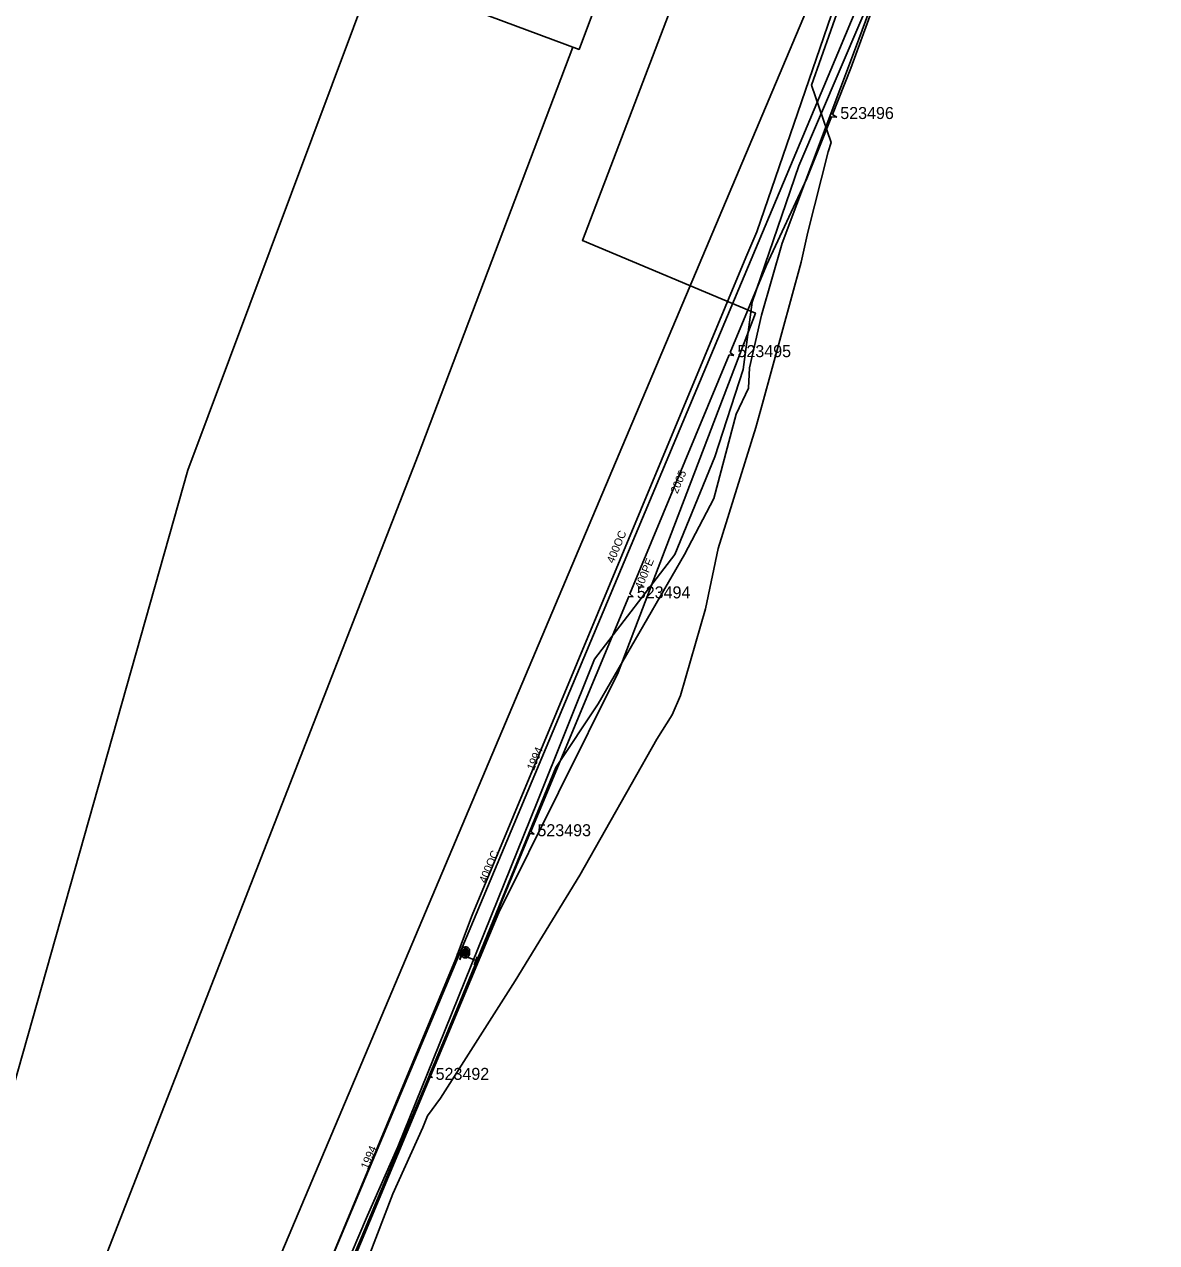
# Model space of a CAD drawing. Extents: x -746464 to -745690, y -1051581 to -1049993.
# Drawn here: x -746055.8 to -745914.4, y -1050278.2 to -1050126 of the extents above; entities that cross this region are included whole.
import ezdxf

# ---------------------------------------------------------------- set-up
doc = ezdxf.new("R2010")
doc.units = 0
for name, color, linetype in [('04_CETIN_sdelovaci_podzem', 7, 'Continuous'), ('10_CD_Telematika_metalika', 7, 'Continuous'), ('14_SZDC_SSZT_zabezp_orientacni', 7, 'Continuous'), ('45_Eltodo_popisy', 7, 'Continuous'), ('45_Eltodo_vedeni_NN_zemni', 7, 'Continuous'), ('48_Prazs_plynarenska_STL', 7, 'Continuous'), ('51_PVaK_vodovod_chranicky_objekty', 7, 'Continuous'), ('51_PVaK_vodovod_mimo provoz_overena poloha', 7, 'Continuous'), ('51_PVaK_vodovod_overena poloha_rad', 7, 'Continuous'), ('51_PVaK_vodovod_popisy', 7, 'Continuous'), ('51_PVaK_vodovod_zruseno_overena poloha', 7, 'Continuous')]:
    doc.layers.add(name, color=color, linetype=linetype)

msp = doc.modelspace()

# ---------------------------------------------------------------- linework, layer by layer
at = {"layer": '04_CETIN_sdelovaci_podzem'}
for points in [[(-746051.86, -1050368.7), (-746049.14, -1050361.93), (-746037.91, -1050335.68), (-746028.91, -1050313.91), (-746026.74, -1050312.19), (-746025.84, -1050309.95), (-746025.8, -1050305.77), (-746011.12, -1050271.5), (-746001.69, -1050248.82), (-745989.41, -1050218.79), (-745984.14, -1050210.87), (-745973.35, -1050192.21), (-745969.67, -1050185.18), (-745966.88, -1050174.66), (-745965.34, -1050171.43), (-745965.2, -1050168.88), (-745963.71, -1050162.31), (-745961.13, -1050153.28), (-745951.97, -1050128.94), (-745943.76, -1050106.75), (-745937.69, -1050088.3), (-745934.77, -1050077.91)], [(-745935.38, -1050077.92), (-745937.82, -1050085.96), (-745945.2, -1050108.9), (-745948.74, -1050119.43), (-745959.05, -1050143.65), (-745964.88, -1050160.67), (-745965.99, -1050169.1), (-745969.55, -1050179.99), (-745974.56, -1050192.19), (-745984.56, -1050205.26), (-745991.73, -1050223.14)], [(-745934.77, -1050077.91), (-745935.38, -1050077.92), (-745937.82, -1050085.96), (-745945.2, -1050108.9), (-745948.74, -1050119.43), (-745959.05, -1050143.65), (-745964.88, -1050160.67)], [(-745964.88, -1050160.67), (-745965.99, -1050169.1), (-745969.55, -1050179.99), (-745974.56, -1050192.19), (-745984.56, -1050205.26), (-745991.73, -1050223.14), (-746003.22, -1050251.6), (-746009.15, -1050266.2)], [(-746009.15, -1050266.2), (-746012.92, -1050274.79)], [(-746052.82, -1050370.21), (-746048.07, -1050358.73), (-746029.18, -1050313.68), (-746028.2, -1050311.56), (-746027.65, -1050309.82), (-746026.99, -1050307.7), (-746025.89, -1050305.19), (-746012.92, -1050274.79)]]:
    msp.add_lwpolyline(points, dxfattribs=at)
at = {"layer": '10_CD_Telematika_metalika'}
msp.add_lwpolyline([(-745944.738, -1049995.554), (-745944.738, -1050015.319), (-745948.54, -1050052.526), (-745958.734, -1050081.112), (-745986.085, -1050152.946), (-745964.47, -1050162.03), (-745981.637, -1050206.934), (-745996.512, -1050236.912), (-746025.279, -1050305.665), (-746056.517, -1050380.079), (-746082.358, -1050373.286), (-746094.262, -1050407.24)], dxfattribs=at)
at = {"layer": '14_SZDC_SSZT_zabezp_orientacni'}
for points in [[(-745954.811, -1049995.554), (-745954.879, -1049999.999), (-745956.552, -1050024.162), (-745966.363, -1050070.726), (-745980.455, -1050112.942), (-745986.498, -1050129.102), (-746012.143, -1050119.513), (-746035.373, -1050181.639), (-746062.492, -1050277.378), (-746097.158, -1050370.696), (-746114.172, -1050408.516), (-746133.491, -1050464.214), (-746183.19, -1050596.884)], [(-745987.27, -1050128.814), (-746006.593, -1050179.795), (-746053.958, -1050301.166), (-746083.334, -1050376.44), (-746106.802, -1050441.246), (-746149.327, -1050545.88), (-746170.873, -1050602.004), (-746188.906, -1050653.16), (-746197.273, -1050674.612), (-746206.832, -1050708.097), (-746216.856, -1050759.718), (-746233.984, -1050757.648)]]:
    msp.add_lwpolyline(points, dxfattribs=at)
at = {"layer": '45_Eltodo_vedeni_NN_zemni'}
for points in [[(-745943.202, -1050106.967), (-745943.731, -1050106.885), (-745946.62, -1050115.119), (-745952.569, -1050131.445), (-745954.862, -1050137.215), (-745954.327, -1050137.577)], [(-745954.327, -1050137.577), (-745954.975, -1050137.498), (-745958.036, -1050145.2), (-745963.085, -1050156.043), (-745967.624, -1050166.951), (-745967.163, -1050167.322)], [(-745967.163, -1050167.322), (-745967.755, -1050167.265), (-745980.173, -1050197.106), (-745979.754, -1050197.474)], [(-745979.754, -1050197.474), (-745980.311, -1050197.438), (-745992.538, -1050226.82), (-745992.13, -1050227.15)], [(-745992.13, -1050227.15), (-745992.643, -1050227.073), (-745995.856, -1050234.793), (-746002.257, -1050250.314), (-746005.174, -1050257.209), (-746004.799, -1050257.542)], [(-746004.799, -1050257.542), (-746005.283, -1050257.469), (-746009.27, -1050266.965), (-746015.122, -1050280.887), (-746017.619, -1050286.932), (-746017.219, -1050287.279)]]:
    msp.add_lwpolyline(points, dxfattribs=at)
at = {"layer": '48_Prazs_plynarenska_STL'}
msp.add_lwpolyline([(-746012.85, -1050280.13), (-746009.77, -1050272.08), (-746006.04, -1050263.77), (-746005.45, -1050262.33), (-746003.81, -1050260.14), (-745994.47, -1050245.48), (-745986.41, -1050232.25), (-745976.81, -1050215.25), (-745974.89, -1050212.23), (-745973.85, -1050209.81), (-745970.71, -1050198.98), (-745969.15, -1050191.46), (-745964.43, -1050176.31), (-745963.6, -1050173.32), (-745958.76, -1050155.69), (-745957.93, -1050151.94), (-745955.39, -1050141.89), (-745955.01, -1050140.73), (-745957.47, -1050133.56), (-745952.63, -1050119.87)], dxfattribs=at)
at = {"layer": '51_PVaK_vodovod_chranicky_objekty'}
for p, q in [((-746001.729, -1050242.179), (-746001.629, -1050242.079)), ((-746001.729, -1050242.079), (-746001.629, -1050242.179)), ((-746001.729, -1050242.079), (-746001.729, -1050242.099)), ((-746001.729, -1050242.079), (-746001.709, -1050242.079)), ((-746001.629, -1050242.079), (-746001.649, -1050242.079)), ((-746001.629, -1050242.079), (-746001.629, -1050242.099)), ((-746001.422, -1050242.73), (-746001.029, -1050241.73)), ((-746001.402, -1050242.85), (-746001.028, -1050241.85)), ((-746000.28, -1050242.249), (-746001.28, -1050241.842)), ((-746001.729, -1050242.179), (-746001.729, -1050242.159)), ((-746001.729, -1050242.179), (-746001.709, -1050242.179)), ((-746001.629, -1050242.179), (-746001.649, -1050242.179)), ((-746001.629, -1050242.179), (-746001.629, -1050242.159)), ((-745999.622, -1050243.454), (-745999.219, -1050242.454))]:
    msp.add_line(p, q, dxfattribs=at)
for points in [[(-746001.629, -1050242.129), (-746001.629, -1050242.124), (-746001.63, -1050242.119), (-746001.631, -1050242.114), (-746001.633, -1050242.109), (-746001.636, -1050242.104), (-746001.639, -1050242.1), (-746001.642, -1050242.096), (-746001.646, -1050242.092), (-746001.65, -1050242.089), (-746001.654, -1050242.086), (-746001.659, -1050242.083), (-746001.664, -1050242.081), (-746001.669, -1050242.08), (-746001.674, -1050242.079), (-746001.679, -1050242.079), (-746001.684, -1050242.079), (-746001.689, -1050242.08), (-746001.694, -1050242.081), (-746001.699, -1050242.083), (-746001.704, -1050242.086), (-746001.708, -1050242.089), (-746001.712, -1050242.092), (-746001.716, -1050242.096), (-746001.719, -1050242.1), (-746001.722, -1050242.104), (-746001.725, -1050242.109), (-746001.727, -1050242.114), (-746001.728, -1050242.119), (-746001.729, -1050242.124), (-746001.729, -1050242.129), (-746001.729, -1050242.134), (-746001.728, -1050242.139), (-746001.727, -1050242.144), (-746001.725, -1050242.149), (-746001.722, -1050242.154), (-746001.719, -1050242.158), (-746001.716, -1050242.162), (-746001.712, -1050242.166), (-746001.708, -1050242.169), (-746001.704, -1050242.172), (-746001.699, -1050242.175), (-746001.694, -1050242.177), (-746001.689, -1050242.178), (-746001.684, -1050242.179), (-746001.679, -1050242.179), (-746001.674, -1050242.179), (-746001.669, -1050242.178), (-746001.664, -1050242.177), (-746001.659, -1050242.175), (-746001.654, -1050242.172), (-746001.65, -1050242.169), (-746001.646, -1050242.166), (-746001.642, -1050242.162), (-746001.639, -1050242.158), (-746001.636, -1050242.154), (-746001.633, -1050242.149), (-746001.631, -1050242.144), (-746001.63, -1050242.139), (-746001.629, -1050242.134), (-746001.629, -1050242.129)], [(-746000.215, -1050242.09), (-746000.215, -1050242.044), (-746000.215, -1050241.984), (-746000.23, -1050241.938), (-746000.245, -1050241.878), (-746000.275, -1050241.832), (-746000.306, -1050241.787), (-746000.336, -1050241.756), (-746000.382, -1050241.711), (-746000.412, -1050241.681), (-746000.457, -1050241.65), (-746000.503, -1050241.62), (-746000.563, -1050241.605), (-746000.609, -1050241.59), (-746000.669, -1050241.59), (-746000.715, -1050241.59), (-746000.775, -1050241.59), (-746000.821, -1050241.59), (-746000.866, -1050241.605), (-746000.927, -1050241.62), (-746000.972, -1050241.65), (-746001.018, -1050241.681), (-746001.048, -1050241.711), (-746001.094, -1050241.756), (-746001.124, -1050241.787), (-746001.154, -1050241.832), (-746001.185, -1050241.878), (-746001.2, -1050241.938), (-746001.215, -1050241.984), (-746001.215, -1050242.044), (-746001.215, -1050242.09), (-746001.215, -1050242.15), (-746001.215, -1050242.196), (-746001.2, -1050242.241), (-746001.185, -1050242.302), (-746001.154, -1050242.347), (-746001.124, -1050242.393), (-746001.094, -1050242.423), (-746001.048, -1050242.468), (-746001.018, -1050242.499), (-746000.972, -1050242.529), (-746000.927, -1050242.559), (-746000.866, -1050242.575), (-746000.821, -1050242.59), (-746000.775, -1050242.59), (-746000.715, -1050242.59), (-746000.669, -1050242.59), (-746000.609, -1050242.59), (-746000.563, -1050242.575), (-746000.503, -1050242.559), (-746000.457, -1050242.529), (-746000.412, -1050242.499), (-746000.382, -1050242.468), (-746000.336, -1050242.423), (-746000.306, -1050242.393), (-746000.275, -1050242.347), (-746000.245, -1050242.302), (-746000.23, -1050242.241), (-746000.215, -1050242.196), (-746000.215, -1050242.15), (-746000.215, -1050242.09)], [(-746000.185, -1050241.72), (-746000.185, -1050241.674), (-746000.185, -1050241.614), (-746000.2, -1050241.568), (-746000.216, -1050241.507), (-746000.246, -1050241.462), (-746000.276, -1050241.417), (-746000.306, -1050241.386), (-746000.352, -1050241.341), (-746000.382, -1050241.311), (-746000.428, -1050241.28), (-746000.473, -1050241.25), (-746000.534, -1050241.235), (-746000.579, -1050241.22), (-746000.64, -1050241.22), (-746000.685, -1050241.22), (-746000.746, -1050241.22), (-746000.791, -1050241.22), (-746000.837, -1050241.235), (-746000.897, -1050241.25), (-746000.943, -1050241.28), (-746000.988, -1050241.311), (-746001.019, -1050241.341), (-746001.064, -1050241.386), (-746001.094, -1050241.417), (-746001.125, -1050241.462), (-746001.155, -1050241.507), (-746001.17, -1050241.568), (-746001.185, -1050241.614), (-746001.185, -1050241.674), (-746001.185, -1050241.72), (-746001.185, -1050241.78), (-746001.185, -1050241.826), (-746001.17, -1050241.871), (-746001.155, -1050241.932), (-746001.125, -1050241.977), (-746001.094, -1050242.023), (-746001.064, -1050242.053), (-746001.019, -1050242.098), (-746000.988, -1050242.129), (-746000.943, -1050242.159), (-746000.897, -1050242.189), (-746000.837, -1050242.204), (-746000.791, -1050242.22), (-746000.746, -1050242.22), (-746000.685, -1050242.22), (-746000.64, -1050242.22), (-746000.579, -1050242.22), (-746000.534, -1050242.204), (-746000.473, -1050242.189), (-746000.428, -1050242.159), (-746000.382, -1050242.129), (-746000.352, -1050242.098), (-746000.306, -1050242.053), (-746000.276, -1050242.023), (-746000.246, -1050241.977), (-746000.216, -1050241.932), (-746000.2, -1050241.871), (-746000.185, -1050241.826), (-746000.185, -1050241.78), (-746000.185, -1050241.72)], [(-746000.412, -1050242.09), (-746000.412, -1050242.059), (-746000.427, -1050242.029), (-746000.427, -1050241.999), (-746000.442, -1050241.968), (-746000.457, -1050241.938), (-746000.472, -1050241.908), (-746000.488, -1050241.893), (-746000.518, -1050241.862), (-746000.533, -1050241.847), (-746000.563, -1050241.832), (-746000.594, -1050241.817), (-746000.624, -1050241.802), (-746000.654, -1050241.802), (-746000.685, -1050241.787), (-746000.715, -1050241.787), (-746000.745, -1050241.787), (-746000.775, -1050241.802), (-746000.806, -1050241.802), (-746000.836, -1050241.817), (-746000.866, -1050241.832), (-746000.897, -1050241.847), (-746000.912, -1050241.862), (-746000.942, -1050241.893), (-746000.957, -1050241.908), (-746000.972, -1050241.938), (-746000.988, -1050241.968), (-746001.003, -1050241.999), (-746001.003, -1050242.029), (-746001.018, -1050242.059), (-746001.018, -1050242.09), (-746001.018, -1050242.12), (-746001.003, -1050242.15), (-746001.003, -1050242.181), (-746000.988, -1050242.211), (-746000.972, -1050242.241), (-746000.957, -1050242.272), (-746000.942, -1050242.287), (-746000.912, -1050242.317), (-746000.897, -1050242.332), (-746000.866, -1050242.347), (-746000.836, -1050242.362), (-746000.806, -1050242.378), (-746000.775, -1050242.378), (-746000.745, -1050242.393), (-746000.715, -1050242.393), (-746000.685, -1050242.393), (-746000.654, -1050242.378), (-746000.624, -1050242.378), (-746000.594, -1050242.362), (-746000.563, -1050242.347), (-746000.533, -1050242.332), (-746000.518, -1050242.317), (-746000.488, -1050242.287), (-746000.472, -1050242.272), (-746000.457, -1050242.241), (-746000.442, -1050242.211), (-746000.427, -1050242.181), (-746000.427, -1050242.15), (-746000.412, -1050242.12), (-746000.412, -1050242.09)], [(-746000.382, -1050241.72), (-746000.382, -1050241.689), (-746000.397, -1050241.659), (-746000.397, -1050241.629), (-746000.413, -1050241.598), (-746000.428, -1050241.568), (-746000.443, -1050241.538), (-746000.458, -1050241.523), (-746000.488, -1050241.492), (-746000.503, -1050241.477), (-746000.534, -1050241.462), (-746000.564, -1050241.447), (-746000.594, -1050241.432), (-746000.625, -1050241.432), (-746000.655, -1050241.417), (-746000.685, -1050241.417), (-746000.716, -1050241.417), (-746000.746, -1050241.432), (-746000.776, -1050241.432), (-746000.806, -1050241.447), (-746000.837, -1050241.462), (-746000.867, -1050241.477), (-746000.882, -1050241.492), (-746000.913, -1050241.523), (-746000.928, -1050241.538), (-746000.943, -1050241.568), (-746000.958, -1050241.598), (-746000.973, -1050241.629), (-746000.973, -1050241.659), (-746000.988, -1050241.689), (-746000.988, -1050241.72), (-746000.988, -1050241.75), (-746000.973, -1050241.78), (-746000.973, -1050241.811), (-746000.958, -1050241.841), (-746000.943, -1050241.871), (-746000.928, -1050241.901), (-746000.913, -1050241.917), (-746000.882, -1050241.947), (-746000.867, -1050241.962), (-746000.837, -1050241.977), (-746000.806, -1050241.992), (-746000.776, -1050242.007), (-746000.746, -1050242.007), (-746000.716, -1050242.023), (-746000.685, -1050242.023), (-746000.655, -1050242.023), (-746000.625, -1050242.007), (-746000.594, -1050242.007), (-746000.564, -1050241.992), (-746000.534, -1050241.977), (-746000.503, -1050241.962), (-746000.488, -1050241.947), (-746000.458, -1050241.917), (-746000.443, -1050241.901), (-746000.428, -1050241.871), (-746000.413, -1050241.841), (-746000.397, -1050241.811), (-746000.397, -1050241.78), (-746000.382, -1050241.75), (-746000.382, -1050241.72)], [(-746000.578, -1050242.09), (-746000.578, -1050242.075), (-746000.594, -1050242.059), (-746000.594, -1050242.044), (-746000.594, -1050242.029), (-746000.609, -1050242.029), (-746000.609, -1050242.014), (-746000.624, -1050241.999), (-746000.639, -1050241.984), (-746000.654, -1050241.984), (-746000.654, -1050241.968), (-746000.669, -1050241.968), (-746000.685, -1050241.968), (-746000.7, -1050241.953), (-746000.715, -1050241.953), (-746000.73, -1050241.953), (-746000.745, -1050241.968), (-746000.76, -1050241.968), (-746000.775, -1050241.968), (-746000.775, -1050241.984), (-746000.791, -1050241.984), (-746000.806, -1050241.999), (-746000.821, -1050242.014), (-746000.836, -1050242.029), (-746000.836, -1050242.044), (-746000.836, -1050242.059), (-746000.851, -1050242.075), (-746000.851, -1050242.09), (-746000.851, -1050242.105), (-746000.836, -1050242.12), (-746000.836, -1050242.135), (-746000.836, -1050242.15), (-746000.821, -1050242.165), (-746000.806, -1050242.181), (-746000.791, -1050242.196), (-746000.775, -1050242.211), (-746000.76, -1050242.211), (-746000.745, -1050242.211), (-746000.73, -1050242.226), (-746000.715, -1050242.226), (-746000.7, -1050242.226), (-746000.685, -1050242.211), (-746000.669, -1050242.211), (-746000.654, -1050242.211), (-746000.639, -1050242.196), (-746000.624, -1050242.181), (-746000.609, -1050242.165), (-746000.609, -1050242.15), (-746000.594, -1050242.15), (-746000.594, -1050242.135), (-746000.594, -1050242.12), (-746000.578, -1050242.105), (-746000.578, -1050242.09)], [(-746000.549, -1050241.72), (-746000.549, -1050241.704), (-746000.564, -1050241.689), (-746000.564, -1050241.674), (-746000.564, -1050241.659), (-746000.579, -1050241.659), (-746000.579, -1050241.644), (-746000.594, -1050241.629), (-746000.609, -1050241.614), (-746000.625, -1050241.614), (-746000.625, -1050241.598), (-746000.64, -1050241.598), (-746000.655, -1050241.598), (-746000.67, -1050241.583), (-746000.685, -1050241.583), (-746000.7, -1050241.583), (-746000.716, -1050241.598), (-746000.731, -1050241.598), (-746000.746, -1050241.598), (-746000.746, -1050241.614), (-746000.761, -1050241.614), (-746000.776, -1050241.629), (-746000.791, -1050241.644), (-746000.806, -1050241.659), (-746000.806, -1050241.674), (-746000.806, -1050241.689), (-746000.822, -1050241.704), (-746000.822, -1050241.72), (-746000.822, -1050241.735), (-746000.806, -1050241.75), (-746000.806, -1050241.765), (-746000.806, -1050241.78), (-746000.791, -1050241.795), (-746000.776, -1050241.811), (-746000.761, -1050241.826), (-746000.746, -1050241.841), (-746000.731, -1050241.841), (-746000.716, -1050241.841), (-746000.7, -1050241.856), (-746000.685, -1050241.856), (-746000.67, -1050241.856), (-746000.655, -1050241.841), (-746000.64, -1050241.841), (-746000.625, -1050241.841), (-746000.609, -1050241.826), (-746000.594, -1050241.811), (-746000.579, -1050241.795), (-746000.579, -1050241.78), (-746000.564, -1050241.78), (-746000.564, -1050241.765), (-746000.564, -1050241.75), (-746000.549, -1050241.735), (-746000.549, -1050241.72)]]:
    msp.add_lwpolyline(points, dxfattribs=at)
at = {"layer": '51_PVaK_vodovod_mimo provoz_overena poloha'}
for p, q in [((-746000.93, -1050242.3), (-745999.405, -1050242.915)), ((-745999.405, -1050242.915), (-745999.08, -1050243.06))]:
    msp.add_line(p, q, dxfattribs=at)
at = {"layer": '51_PVaK_vodovod_overena poloha_rad'}
msp.add_line((-746001.68, -1050242.13), (-746001.2, -1050242.31), dxfattribs=at)
for points in [[(-745920.233, -1049995.554), (-745932.79, -1050059.02), (-745933.6, -1050062.5), (-745964.32, -1050151.9), (-745965.66, -1050155.08), (-745999.88, -1050237.24), (-746001.68, -1050242.13)], [(-746001.2, -1050242.31), (-746000.93, -1050242.3), (-746000.73, -1050242.12)], [(-746001.68, -1050242.13), (-746001.93, -1050242.8), (-746034.02, -1050320), (-746035.63, -1050323.96), (-746068.85, -1050403.49), (-746071.26, -1050408.86), (-746103.5, -1050484.68), (-746103.98, -1050485.78)]]:
    msp.add_lwpolyline(points, dxfattribs=at)
at = {"layer": '51_PVaK_vodovod_zruseno_overena poloha'}
for p, q in [((-746001.44, -1050242.09), (-746104.41, -1050487.26)), ((-746001.44, -1050242.09), (-746001.21, -1050242.189)), ((-746000.93, -1050242.3), (-746000.82, -1050242.03)), ((-746000.82, -1050242.03), (-746000.7, -1050241.75)), ((-746001.21, -1050242.189), (-746000.93, -1050242.3))]:
    msp.add_line(p, q, dxfattribs=at)
for points in [[(-745914.36, -1049995.554), (-745918.59, -1050000.44), (-745949.82, -1050104.56), (-746117.965, -1050502.507)], [(-745919.206, -1049995.554), (-745925.08, -1050029.61), (-745929.96, -1050050.47), (-745932.73, -1050060.96), (-745942.79, -1050096.39), (-745948.87, -1050116.79), (-745954.18, -1050129.58), (-746001.44, -1050242.09)]]:
    msp.add_lwpolyline(points, dxfattribs=at)

# ---------------------------------------------------------------- texts
at = {"layer": '45_Eltodo_popisy'}
for s, p in [('523496', (-745953.88, -1050137.788)), ('523495', (-745966.721, -1050167.541)), ('523494', (-745979.293, -1050197.68)), ('523493', (-745991.71, -1050227.396)), ('523492', (-746004.426, -1050257.834))]:
    msp.add_text(s, height=1.5, dxfattribs=at).set_placement(p)
at = {"layer": '51_PVaK_vodovod_popisy'}
for s, rotation, p in [('2005', 67.38774, (-745974.217, -1050184.675)), ('400OC', 67.38804, (-745982.191, -1050193.378)), ('400PE', 67.38802, (-745978.671, -1050196.629)), ('1994', 67.21492, (-745992.159, -1050219.26)), ('400OC', 67.21478, (-745998.131, -1050233.344)), ('1994', 67.21813, (-746012.907, -1050269.073))]:
    msp.add_text(s, height=1, rotation=rotation, dxfattribs=at).set_placement(p)

doc.saveas('drawing.dxf')
